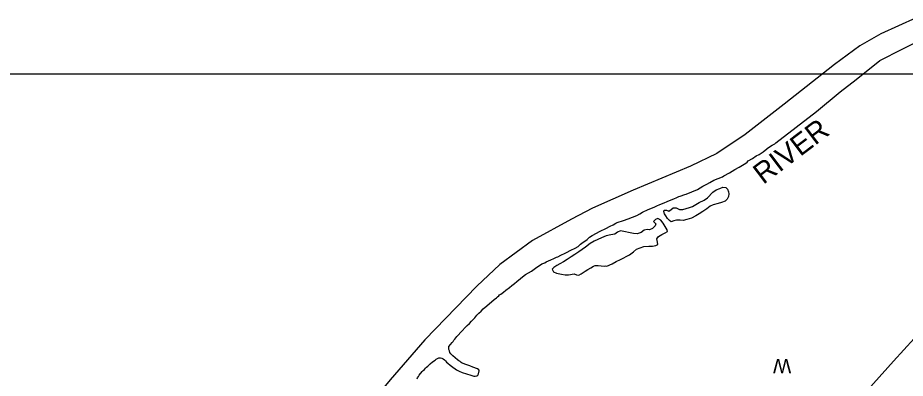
# Model space of a CAD drawing. Extents: x 1945482 to 2853149, y 66427 to 1015778.
# Drawn here: x 2335443 to 2344542, y 227554 to 231255 of the extents above; entities that cross this region are included whole.
import ezdxf

# ---------------------------------------------------------------- set-up
doc = ezdxf.new("R2010")
doc.units = 0
for name, color, linetype in [('Old_Level_21', 7, 'Continuous'), ('Old_Level_22', 7, 'Continuous'), ('Old_Level_44', 7, 'Continuous'), ('Old_Level_52', 7, 'Continuous'), ('Old_Level_60', 7, 'Continuous'), ('Old_Level_63', 7, 'Continuous')]:
    doc.layers.add(name, color=color, linetype=linetype)

msp = doc.modelspace()

# ---------------------------------------------------------------- linework, layer by layer
at = {"layer": 'Old_Level_44'}
msp.add_lwpolyline([(2344068.1, 227336.8), (2344420.4, 227728.9), (2344633.3, 227963.5)], dxfattribs=at)
at = {"layer": 'Old_Level_52'}
msp.add_lwpolyline([(2344652.9, 231255.4), (2344292.2, 231090.8), (2344075.6, 230965.3), (2343817, 230776.5), (2343301.6, 230366.5), (2342902.3, 230058.2), (2342611.3, 229863.2), (2342340.9, 229730.4), (2341753.6, 229484.4), (2341337.1, 229299.9), (2341121.5, 229187.3), (2340720.1, 228967.3), (2340383.7, 228721.9), (2340148.5, 228498.5), (2339618.1, 227947.2), (2339259.3, 227538), (2338761, 226936), (2338330.6, 226486.8), (2338081.7, 226304.9), (2337580.5, 225976.9), (2337211.2, 225804.2), (2336750.3, 225619.9)], dxfattribs=at)
at = {"layer": 'Old_Level_60'}
for points in [[(2343216, 229970.6), (2343632, 230293.3), (2343873.2, 230496.2), (2344039.6, 230621), (2344280.9, 230816), (2344738.5, 231050.1), (2345038, 231081.3)], [(2340967.5, 228796.1), (2340981.2, 228802.4), (2341011.7, 228819.2), (2341054.2, 228839.9), (2341068.5, 228845.9), (2341111.7, 228869.9), (2341159, 228891.4), (2341187.7, 228908.3), (2341213.2, 228930.3), (2341226.5, 228940.7), (2341280.5, 228978.6), (2341306, 229001.1), (2341332.2, 229019.1), (2341414, 229064.5), (2341473, 229092.6), (2341516.5, 229115.7), (2341547, 229130.5), (2341574, 229145.7), (2341588, 229152.2), (2341652.2, 229174.5), (2341702, 229190.1), (2341791.2, 229226.5), (2341820.2, 229240.9), (2341847.5, 229258.7), (2341906, 229286.9), (2341966, 229310.1), (2341995.7, 229324.4), (2342026.2, 229336.5), (2342071, 229355.9), (2342100, 229370.4), (2342177.5, 229399.5), (2342192.7, 229406.5), (2342206, 229414.7), (2342220, 229420.3), (2342235, 229424.4), (2342280.7, 229439.1), (2342294.5, 229445.6), (2342354.2, 229468.5), (2342412.5, 229492.7), (2342467.5, 229526.1), (2342481.5, 229532.9), (2342509.2, 229548.4), (2342538.7, 229563.7), (2342580, 229588.1), (2342624.5, 229605), (2342667.2, 229623.5), (2342682.5, 229631.1), (2342740, 229662.8), (2342796.2, 229696.5), (2342840, 229720), (2342906.7, 229763.5), (2342920.2, 229773.9), (2342932.5, 229784.8), (2342975.7, 229810.9), (2343014, 229836.5), (2343043, 229852.4), (2343084, 229877.6), (2343122, 229907.9), (2343125.5, 229913.3), (2343150.7, 229931.1), (2343176.7, 229946.8), (2343203.5, 229961.6), (2343216, 229970.6)], [(2342142, 229161.8), (2342124.5, 229172.6), (2342105.5, 229194), (2342086.7, 229220), (2342072.2, 229242.9), (2342068.2, 229265), (2342071.7, 229279.8), (2342095, 229279), (2342117.5, 229271.2), (2342143.5, 229285.7), (2342163.7, 229304.9), (2342193, 229302.4), (2342226, 229286.2), (2342260.7, 229288.2), (2342294.5, 229295.8), (2342328.7, 229305.8), (2342361, 229317.4), (2342429.2, 229358.9), (2342480.5, 229383.4), (2342515.2, 229406.8), (2342570.5, 229464.8), (2342604.5, 229486.9), (2342642.5, 229503.9), (2342672.5, 229514.6), (2342703.7, 229512.5), (2342718.5, 229495.3), (2342728.7, 229467), (2342734.5, 229446.1), (2342730.7, 229420.6), (2342715.2, 229391.4), (2342694, 229373.7), (2342658.5, 229358.4), (2342622.5, 229347.1), (2342574, 229335.5), (2342543.5, 229319.4), (2342507, 229294.5), (2342467.5, 229266), (2342428.5, 229241.1), (2342394.2, 229220.4), (2342352, 229199.2), (2342302, 229184), (2342264, 229174.6), (2342233.2, 229178.4), (2342196.7, 229177.9), (2342167.7, 229168.7), (2342142, 229161.8)], [(2341194, 228612.4), (2341220.7, 228626.7), (2341260.7, 228653), (2341288.7, 228669.2), (2341318.2, 228688), (2341344.7, 228706.2), (2341364, 228712.7), (2341394.2, 228713), (2341456.2, 228706.1), (2341467.5, 228706.8), (2341482.5, 228704.9), (2341536, 228730.6), (2341577.5, 228753.8), (2341622, 228773.8), (2341713.2, 228821.4), (2341754.5, 228851.3), (2341787.5, 228877.8), (2341822.5, 228894.7), (2341862.5, 228907), (2341914.5, 228910.1), (2341950.5, 228910.7), (2341983.5, 228915.9), (2342006.5, 228927), (2342002, 228951), (2341994, 228984.4), (2342011, 229009.5), (2342044.7, 229028.4), (2342080, 229045.5), (2342106, 229061.3), (2342101, 229078.1), (2342080.5, 229110.9), (2342060.2, 229146.7), (2342036, 229176.4), (2342005.5, 229195), (2341979.7, 229183.8), (2341962, 229162.2), (2341986, 229140.8), (2341978.5, 229117.7), (2341949.2, 229091.6), (2341920.5, 229076.9), (2341896, 229082.9), (2341865.7, 229072.9), (2341833.5, 229050.6), (2341793, 229038.1), (2341756.7, 229039.7), (2341624.2, 229068), (2341590.7, 229054.2), (2341563.5, 229031.8), (2341525, 229026.9), (2341475, 229015.4), (2341428.2, 228997.5), (2341352.7, 228962.1), (2341311.5, 228936.8), (2341263.2, 228901.2), (2341228, 228877.5), (2341195, 228851.1), (2341155.7, 228824.2), (2341116, 228800.2), (2341075, 228774.1), (2341038.5, 228748.4), (2340999.5, 228729.8), (2340968.5, 228712.1), (2340937.5, 228690.6), (2340922.7, 228673.4), (2340936.5, 228647.2), (2340967.5, 228632.2), (2341018.5, 228622.2), (2341056.5, 228617.7), (2341091, 228617.6), (2341148, 228627), (2341170, 228616), (2341194, 228612.4)], [(2339905, 227784.4), (2339893, 227794.2), (2339881.7, 227805.7), (2339874.2, 227819.6), (2339869.5, 227834.2), (2339863, 227848.9), (2339862, 227879.4), (2339896.5, 227921.2), (2339906, 227933.3), (2339914.7, 227946.1), (2339924.5, 227956.6), (2339934.2, 227970.3), (2339945, 227982.3), (2339955.7, 227992.8), (2339988, 228029.2), (2340000, 228040.1), (2340030.2, 228074.4), (2340051.2, 228096.5), (2340074.5, 228117.4), (2340095.5, 228141.7), (2340120, 228163.6), (2340130.5, 228174.6), (2340138.7, 228187.9), (2340148.2, 228201.2), (2340170, 228223.4), (2340193, 228243.8), (2340216, 228266.8), (2340251.7, 228298.2), (2340325.7, 228361.2), (2340350.5, 228379.4), (2340362.7, 228390.1), (2340374, 228401.3), (2340381.5, 228410), (2340396, 228418.7), (2340408.2, 228427.8), (2340421.7, 228436.5), (2340446.5, 228458.1), (2340483.7, 228485.6), (2340508.7, 228506.7), (2340535, 228526.7), (2340559, 228547.9), (2340598.7, 228577.9), (2340636.2, 228608.3), (2340650.2, 228617.9), (2340708.7, 228654.7), (2340749.7, 228682.8), (2340775.2, 228701.9), (2340800.7, 228719), (2340815, 228727.4), (2340845.7, 228739.6), (2340861, 228747.8), (2340908, 228769.6), (2340937.5, 228784.5), (2340967.5, 228796.1)], [(2339536.2, 227547.4), (2339542.5, 227560), (2339551.7, 227572.3), (2339559.7, 227586), (2339589, 227622.5), (2339600.5, 227634.3), (2339611.7, 227644.6), (2339623, 227657), (2339635, 227668.3), (2339647.5, 227678.1), (2339670.2, 227701.3), (2339696.5, 227721.5), (2339722.2, 227739.3), (2339733.2, 227749.6), (2339746.5, 227757.3), (2339761, 227762.3), (2339776.7, 227763.3), (2339791.7, 227760.8), (2339805.5, 227753.8), (2339819.5, 227743.9), (2339830, 227732.9), (2339840, 227720.6), (2339851.5, 227709.1), (2339876.5, 227687.4), (2339902.5, 227669.5), (2339927, 227650.5), (2339940, 227641.6), (2339968, 227626.4), (2340000, 227613.6), (2340087.5, 227586.4), (2340117.7, 227576), (2340133, 227575.7), (2340148.5, 227578.5), (2340161.2, 227585.1), (2340166.7, 227599.1), (2340174.2, 227629.7), (2340169.5, 227642.4), (2340155, 227650.8), (2340108.5, 227669.1), (2340079, 227682.3), (2340047.7, 227691.1), (2340000, 227709.9), (2339989.5, 227715.3), (2339977.2, 227724.8), (2339964, 227732.6), (2339951.2, 227741.9), (2339927, 227762.7), (2339905, 227784.4)]]:
    msp.add_lwpolyline(points, dxfattribs=at)
at = {"layer": 'Old_Level_63'}
msp.add_lwpolyline([(2345338.5, 211640.5), (2345338.5, 230675.8), (2321069.7, 230675.8), (2321069.7, 211640.5)], dxfattribs=at)

# ---------------------------------------------------------------- texts
at = {"layer": 'Old_Level_21'}
msp.add_text('RIVER', height=213.25, rotation=37.11468, dxfattribs=at).set_placement((2343086.2, 229538.4))
at = {"layer": 'Old_Level_22'}
msp.add_text('W', height=147.6, rotation=180, dxfattribs=at).set_placement((2343372.9, 227752.3))

doc.saveas('drawing.dxf')
